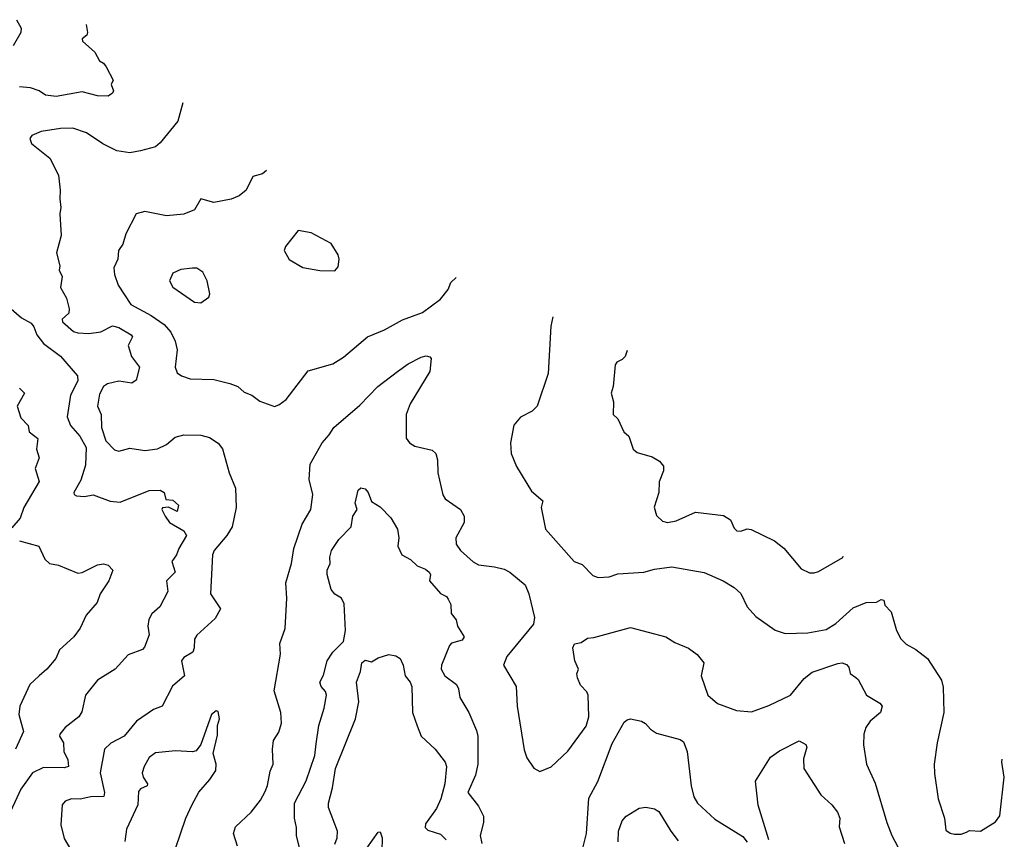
# Model space of a CAD drawing. Extents: x 1771496 to 1971148, y 471553 to 643630.
# Tile 659 of 702: x 1947335 to 1951896, y 540657 to 544455. Entities that reach past the tile are written whole.
import ezdxf

# ---------------------------------------------------------------- set-up
doc = ezdxf.new("R2010")
doc.units = 0

msp = doc.modelspace()

# ---------------------------------------------------------------- linework, layer by layer
at = {"layer": '0CON10XD'}
for points in [[(1947321.1, 544455), (1947342, 544415), (1947341.2, 544395), (1947305, 544334.4)], [(1947642.7, 544432.1), (1947648.6, 544395), (1947646.7, 544383.3), (1947625, 544366.7), (1947625.6, 544355), (1947683.9, 544303.9), (1947704.2, 544265), (1947723.1, 544253.1), (1947736, 544236), (1947767.5, 544175), (1947759.2, 544155), (1947770, 544125), (1947765, 544114.3), (1947745, 544100), (1947695, 544101.8), (1947625, 544120.4), (1947505, 544098.4), (1947455.2, 544105.2), (1947425, 544124.6), (1947385, 544138.9), (1947335, 544144.5)], [(1948090.9, 544069.2), (1948068, 543985), (1947985.6, 543884.4), (1947965, 543866), (1947895, 543848.1), (1947845, 543838.6), (1947785, 543847.1), (1947719.8, 543879.8), (1947645, 543931.4), (1947582, 543952), (1947525, 543950.9), (1947435, 543937.3), (1947391.3, 543918.7), (1947381.9, 543905), (1947390.7, 543880.7), (1947475, 543812.9), (1947514.6, 543735), (1947523.5, 543665), (1947520.5, 543625), (1947525.5, 543585), (1947520.6, 543555), (1947527.5, 543455), (1947505.8, 543375), (1947520.8, 543315), (1947517.5, 543295), (1947531.5, 543265), (1947523.7, 543213.7), (1947552.1, 543165), (1947564.6, 543115), (1947562.2, 543095), (1947532.8, 543067.2), (1947532.9, 543055), (1947585, 543010.8), (1947605, 543004.3), (1947655, 543000.3), (1947711.2, 543008.8), (1947765, 543037.1), (1947795, 543029.4), (1947851.2, 542995), (1947858, 542985), (1947837.8, 542945), (1947853.8, 542893.8), (1947889.6, 542845), (1947875.3, 542784.7), (1947855, 542770.4), (1947795, 542780.3), (1947741.9, 542768.1), (1947723.9, 542756.1), (1947705, 542719.2), (1947695.8, 542665), (1947711.9, 542625), (1947713.7, 542565), (1947734.2, 542504.2), (1947775, 542462.1), (1947795, 542455.5), (1947845, 542469.1), (1947915, 542459.5), (1947973, 542467), (1948015, 542486.9), (1948055, 542520.8), (1948095, 542531.4), (1948175, 542529.4), (1948215, 542518.6), (1948255, 542492.5), (1948275, 542466.7), (1948305.8, 542355), (1948334.5, 542285), (1948338.2, 542195), (1948319.6, 542105), (1948294.5, 542065), (1948235.5, 541995), (1948228.2, 541975), (1948219.4, 541795), (1948265.4, 541725), (1948240.2, 541679.8), (1948155, 541603.8), (1948144.4, 541585), (1948143.8, 541545), (1948136.7, 541525), (1948095, 541499.5), (1948085.4, 541485), (1948098, 541415), (1948043.2, 541366.7), (1947995, 541273.8), (1947955, 541259.2), (1947876.9, 541205), (1947819.2, 541135), (1947757.6, 541102.4), (1947727.7, 541075), (1947707.8, 540965), (1947728.2, 540875), (1947725, 540856.2), (1947665, 540854.1), (1947615, 540843.1), (1947575, 540845.3), (1947546.5, 540833.5), (1947532.7, 540817.3), (1947526.2, 540723.8), (1947540.9, 540660.9), (1947596.9, 540566.9)], [(1948478.5, 543756.4), (1948459.7, 543740.3), (1948415, 543729.2), (1948384.4, 543665.6), (1948351.5, 543638.5), (1948315, 543623.1), (1948235, 543607.3), (1948175, 543624.2), (1948145.3, 543574.7), (1948095, 543553.5), (1948015, 543546.7), (1947915, 543565.8), (1947875, 543556.2), (1947826.7, 543463.3), (1947812.3, 543415), (1947793.1, 543385), (1947789.4, 543345), (1947771.9, 543305), (1947774.5, 543274.4), (1947791.4, 543225), (1947850.8, 543135), (1947944.3, 543084.2), (1948005, 543042.2), (1948035, 543007.7), (1948054.7, 542965), (1948064.7, 542925), (1948055.7, 542845), (1948065, 542818.8), (1948085, 542804.2), (1948125, 542791.4), (1948235, 542787.8), (1948309.3, 542769.3), (1948345.5, 542755.5), (1948375, 542729.4), (1948410, 542715), (1948447.3, 542687.3), (1948515, 542663.3), (1948535, 542670), (1948570, 542695), (1948671.7, 542828.3), (1948785, 542860), (1948835, 542892), (1948946.2, 542985), (1949025, 543018.5), (1949108.8, 543065), (1949201.4, 543098.6), (1949285, 543160), (1949319.2, 543205), (1949332.7, 543237.3), (1949356.8, 543260.2)], [(1948795, 543292), (1948810.4, 543309.5), (1948814.3, 543345), (1948810, 543365), (1948777.7, 543417.7), (1948685, 543467.7), (1948625, 543478.8), (1948566.4, 543403.6), (1948560, 543385), (1948584.1, 543344.1), (1948646.1, 543306.1), (1948725, 543292.9), (1948795, 543292)], [(1948175, 543143.1), (1948211.2, 543168.8), (1948215.8, 543185), (1948202.9, 543245), (1948184, 543285), (1948155, 543304), (1948135, 543304.2), (1948082.1, 543297.9), (1948045, 543281.2), (1948029.2, 543245), (1948044, 543215), (1948145, 543146.5), (1948175, 543143.1)], [(1947285.2, 543125.2), (1947343.2, 543073.2), (1947388.2, 543048.2), (1947401.4, 543031.4), (1947414.9, 542994.9), (1947445, 542955.3), (1947525, 542895.4), (1947603.3, 542805), (1947605, 542782), (1947570.4, 542715), (1947555.3, 542615), (1947570.3, 542575), (1947614.2, 542525), (1947643, 542473), (1947639.5, 542390.5), (1947618.8, 542321.2), (1947586.2, 542265), (1947587.5, 542255), (1947598.3, 542248.3), (1947636.1, 542246.1), (1947675, 542254.2), (1947755, 542224.2), (1947800.4, 542219.5), (1947935, 542273.1), (1947986.2, 542275), (1948004.2, 542265), (1948012.5, 542232.5), (1948045, 542229.4), (1948071.4, 542205), (1948065, 542176.2), (1948025, 542197.1), (1947996.1, 542193.9), (1947994, 542185), (1948009.2, 542155), (1948029.7, 542125), (1948095, 542087.1), (1948107.4, 542065), (1948072, 542005), (1948062.2, 541975), (1948039.4, 541945), (1948055.3, 541895), (1948014.7, 541855), (1948020.8, 541805), (1947984, 541735), (1947947.6, 541702.4), (1947933.4, 541676.6), (1947929.4, 541645), (1947934.6, 541605), (1947912.8, 541547.2), (1947903.4, 541536.6), (1947838, 541512), (1947778.1, 541445), (1947695.4, 541394.6), (1947639.4, 541325), (1947622.4, 541247.6), (1947609.4, 541225), (1947545.7, 541175), (1947520.6, 541145), (1947520, 541135), (1947538.5, 541105), (1947540, 541065), (1947558.8, 541025), (1947561.4, 540995), (1947541.4, 540988.6), (1947445, 540990.4), (1947394.9, 540965.1), (1947340.8, 540889.2), (1947273.6, 540746.4)], [(1949804.6, 543078.2), (1949796, 543035), (1949782.5, 542815), (1949732, 542665), (1949708.8, 542641.2), (1949655, 542613.3), (1949624.1, 542575.9), (1949608.8, 542495), (1949612, 542445), (1949636.7, 542385), (1949705, 542270), (1949758, 542225), (1949751.2, 542195), (1949771.2, 542095), (1949903.8, 541945), (1949940.4, 541930.5), (1949989.7, 541879.7), (1950015, 541870), (1950065, 541873.1), (1950105, 541887.8), (1950225.4, 541894.6), (1950275, 541908.9), (1950355, 541919.2), (1950505, 541894.3), (1950593.3, 541855), (1950644.3, 541824.3), (1950675, 541796.7), (1950704.2, 541735), (1950745, 541690), (1950835, 541626), (1950880.9, 541610.9), (1950985, 541613.8), (1951070.1, 541629.9), (1951115, 541656.7), (1951195, 541729.4), (1951255, 541754.4), (1951303.8, 541756.2), (1951325, 541768.8), (1951337.5, 541765), (1951341.7, 541741.7), (1951371.7, 541711.7), (1951395.8, 541625), (1951415.7, 541585.7), (1951440.9, 541560.9), (1951485, 541537.5), (1951539.2, 541495), (1951604.2, 541395), (1951612.3, 541362.3), (1951615.6, 541245), (1951584.1, 541104.1), (1951571.4, 541005), (1951571.7, 540961.7), (1951589.2, 540845), (1951618.6, 540755), (1951625, 540700), (1951645, 540686), (1951665, 540681.9), (1951695, 540681.5), (1951720.2, 540689.8), (1951735, 540698.1), (1951785, 540694.6), (1951855, 540739.1), (1951874.2, 540765.8), (1951895.5, 540945), (1951884.6, 541015), (1951886.3, 541029.1)], [(1948344.4, 540625), (1948325.7, 540685), (1948334.3, 540715), (1948407, 540783), (1948450.6, 540839.4), (1948471.7, 540878.3), (1948483, 540907), (1948495, 540973.3), (1948509.4, 541005), (1948506.4, 541075), (1948511.4, 541115), (1948535.4, 541154.6), (1948547.5, 541195), (1948545.4, 541245), (1948514.5, 541345), (1948543.6, 541515), (1948539.4, 541565), (1948565.5, 541634.5), (1948572.9, 541775), (1948567.5, 541845), (1948594.3, 541935), (1948605.7, 542005), (1948643, 542117), (1948684.3, 542185.7), (1948692.9, 542255), (1948675.6, 542325), (1948681.4, 542395), (1948736, 542495), (1948769.1, 542530.9), (1948790.6, 542565), (1948911.4, 542668.5), (1948994.4, 542755), (1949085, 542825.6), (1949135, 542860), (1949195, 542890.6), (1949217.3, 542897.3), (1949235, 542893.3), (1949241.2, 542885), (1949234.3, 542825), (1949144.4, 542675), (1949124.5, 542625), (1949125.8, 542515.8), (1949141.2, 542495), (1949165, 542479.2), (1949245, 542460), (1949262.5, 542445), (1949270.6, 542415), (1949271.4, 542355), (1949295, 542253.3), (1949306.2, 542235), (1949376.2, 542185), (1949394.2, 542154.2), (1949394.2, 542125), (1949355.8, 542055), (1949357.1, 542025), (1949377.5, 541995), (1949435, 541943.3), (1949460.8, 541929.2), (1949535, 541920.5), (1949579.3, 541909.3), (1949605.5, 541895.5), (1949677, 541837), (1949693.5, 541795), (1949718.9, 541685), (1949715.6, 541655), (1949590.8, 541505), (1949576.2, 541465), (1949634.2, 541365), (1949638.9, 541275), (1949672.4, 541072.4), (1949684.6, 541034.6), (1949717.3, 540987.3), (1949745, 540971.2), (1949796.8, 540993.2), (1949873.7, 541066.3), (1949958.7, 541181.3), (1949971.2, 541225), (1949968.2, 541325), (1949961.3, 541341.3), (1949932.3, 541372.3), (1949918, 541405), (1949915.5, 541424.5), (1949924, 541445), (1949905.8, 541485), (1949897.5, 541545), (1949905, 541563.8), (1949935, 541570), (1949965, 541588.9), (1949995, 541592.2), (1950165, 541639.2), (1950327.5, 541595), (1950368.8, 541568.8), (1950432.7, 541542.7), (1950473, 541513), (1950504, 541475), (1950491.4, 541415), (1950522, 541325), (1950566.6, 541286.6), (1950655, 541254.2), (1950725, 541248.6), (1950805, 541276.9), (1950905, 541325.8), (1950967.8, 541402.2), (1951005, 541431.9), (1951125, 541472.2), (1951145, 541475.6), (1951165, 541466.9), (1951175.6, 541455), (1951181.4, 541425), (1951207.3, 541407.3), (1951218.1, 541398.1), (1951257.5, 541325), (1951318.7, 541288.7), (1951329.4, 541275), (1951322, 541245), (1951275, 541204.2), (1951254.3, 541175), (1951244.3, 541145), (1951242.9, 541095), (1951257.1, 541005), (1951297.4, 540917.4), (1951351.9, 540735), (1951374.4, 540675), (1951416.8, 540596.8)], [(1950148.6, 542922.7), (1950138.9, 542895), (1950125, 542880), (1950101.4, 542868.6), (1950093.5, 542856.5), (1950084.3, 542755), (1950074, 542725), (1950085.8, 542685), (1950084.2, 542625), (1950106.2, 542605), (1950133.3, 542545), (1950156.2, 542525), (1950176.7, 542465), (1950195, 542450), (1950265, 542430), (1950299.3, 542409.3), (1950317, 542387), (1950317.5, 542365), (1950297, 542313), (1950296.2, 542265), (1950274.1, 542195.9), (1950285, 542157.5), (1950311.7, 542131.7), (1950335, 542125.8), (1950375, 542133.3), (1950465, 542172.7), (1950595, 542158.5), (1950628, 542138), (1950645, 542098.8), (1950657.4, 542087.4), (1950675, 542084.4), (1950705, 542095.6), (1950723.6, 542093.6), (1950830.9, 542040.9), (1950875, 542006), (1950955, 541911.2), (1950992.7, 541892.7), (1951015, 541892), (1951035, 541898), (1951147.1, 541962.9), (1951149.8, 541969.2)], [(1947335, 542747.1), (1947357.5, 542725), (1947323.8, 542665), (1947340.2, 542610.2), (1947374.2, 542575), (1947379.2, 542545), (1947419.2, 542515), (1947413.3, 542465), (1947425.4, 542425), (1947407.5, 542375), (1947425.5, 542315), (1947354.6, 542195), (1947337.8, 542145), (1947299.4, 542100.6)], [(1948632.4, 540612.4), (1948616.9, 540675), (1948617.6, 540712.4), (1948607.7, 540755), (1948607.3, 540825), (1948662.2, 540927.8), (1948701.8, 541045), (1948709.1, 541099.1), (1948720.9, 541185), (1948746, 541265), (1948756.2, 541325), (1948752.1, 541342.1), (1948731.2, 541365), (1948726, 541385), (1948742.3, 541417.7), (1948758.9, 541485), (1948785.4, 541524.6), (1948835, 541573.8), (1948844.6, 541625), (1948838.8, 541748.8), (1948825, 541774.3), (1948795, 541793.1), (1948778.5, 541815), (1948759.6, 541885), (1948759.5, 541905), (1948772.9, 541935), (1948771.8, 541965), (1948778.9, 541995), (1948813.5, 542046.5), (1948870, 542105), (1948877.5, 542155), (1948898.8, 542185), (1948889.2, 542215), (1948903.1, 542275), (1948915, 542285.5), (1948935, 542282), (1948950, 542265), (1948965, 542222), (1949005, 542198.6), (1949055, 542146.7), (1949085.5, 542095), (1949091.9, 542055), (1949087.1, 542015), (1949105, 541976.2), (1949145, 541954.5), (1949176.5, 541925), (1949215, 541909.6), (1949232.2, 541895), (1949238.1, 541885), (1949233.9, 541855), (1949285, 541796.2), (1949311.8, 541781.8), (1949320.5, 541770.5), (1949331.8, 541745), (1949333.5, 541703.5), (1949357.1, 541675), (1949362.5, 541645), (1949394.4, 541595), (1949385, 541580), (1949335, 541565.6), (1949326.2, 541555), (1949289.4, 541465), (1949286.9, 541445), (1949305, 541414.3), (1949358.6, 541375), (1949368.1, 541355), (1949374.4, 541315), (1949415.5, 541245), (1949451.1, 541161.1), (1949457.1, 541135), (1949457.1, 541005), (1949447.1, 540955), (1949410.6, 540875), (1949460.7, 540810.7), (1949482.9, 540765), (1949483.3, 540735), (1949468, 540675), (1949475, 540637.5)], [(1947335, 542040.8), (1947423.8, 542015), (1947451.2, 541955), (1947473.3, 541935), (1947515, 541928.1), (1947605, 541890.6), (1947625, 541892.9), (1947695, 541928.9), (1947724.1, 541934.1), (1947745, 541928), (1947766.7, 541905), (1947748.6, 541855), (1947708.6, 541795), (1947694, 541755), (1947643.7, 541696.3), (1947615.7, 541635), (1947585.7, 541595), (1947520, 541535), (1947502.5, 541495), (1947461.1, 541445), (1947425.6, 541415), (1947382.3, 541375), (1947335.9, 541275), (1947331.8, 541235), (1947352.5, 541157.5), (1947316.5, 541075)], [(1948795.2, 540634.8), (1948805.3, 540665), (1948806.6, 540695), (1948765.4, 540805), (1948765.4, 540825), (1948784.7, 540895.3), (1948798.4, 540985), (1948890.9, 541215), (1948906.2, 541295), (1948895.9, 541385), (1948913.1, 541435), (1948919.2, 541475), (1948935, 541486.7), (1948965, 541479.2), (1948995, 541498), (1949045, 541513.5), (1949077.4, 541507.4), (1949098, 541495), (1949111.9, 541465), (1949120.4, 541415), (1949144.5, 541385), (1949152.2, 541365), (1949154.5, 541245), (1949176.1, 541183.9), (1949194.2, 541135), (1949260, 541075), (1949305.6, 541015), (1949311.9, 540995), (1949304.5, 540914.5), (1949285.4, 540845), (1949265, 540800.8), (1949215, 540728.8), (1949212.6, 540712.6), (1949225, 540700), (1949285, 540681.4), (1949310.8, 540655)], [(1948057.5, 540615), (1948104.5, 540755), (1948132.9, 540815), (1948164.5, 540875.6), (1948215.7, 540935), (1948243, 540977), (1948245.6, 541005), (1948230.8, 541055), (1948250.7, 541139.3), (1948251.2, 541185), (1948260, 541215), (1948255, 541250), (1948245, 541252.5), (1948223.8, 541236.2), (1948173.9, 541096.1), (1948152.1, 541067.9), (1948135, 541062.5), (1948056.8, 541066.8), (1947965, 541058.5), (1947935, 541036.9), (1947911.6, 540995), (1947903.3, 540965), (1947907.7, 540945), (1947927.1, 540915), (1947926.2, 540905), (1947895, 540891.9), (1947885, 540878.8), (1947882.7, 540817.3), (1947829.4, 540705), (1947822.6, 540647.4)], [(1949935.4, 540585), (1949961.1, 540685), (1949971.2, 540848.8), (1950012.5, 540925), (1950078.6, 541101.5), (1950135, 541200), (1950148.3, 541211.7), (1950165, 541216), (1950215.5, 541205.5), (1950234.4, 541194.4), (1950257, 541167), (1950285, 541150), (1950395, 541120), (1950409.8, 541109.8), (1950426.5, 541065), (1950445.4, 540905.4), (1950457.1, 540855), (1950475, 540824.3), (1950555, 540750.6), (1950685, 540670), (1950704.7, 540644.7)], [(1950804.6, 540655), (1950756.2, 540815), (1950742.5, 540927.5), (1950812.6, 541037.4), (1950855, 541066.9), (1950945, 541114), (1950976.8, 541096.8), (1950981.2, 541085), (1950965, 541030), (1950967.5, 540985), (1951045, 540864.2), (1951096.9, 540816.9), (1951122.5, 540782.5), (1951134, 540755), (1951130, 540715), (1951155, 540638.8)], [(1950106.7, 540645), (1950108.9, 540695), (1950125, 540743.8), (1950144.6, 540765.4), (1950205, 540802), (1950235, 540805.7), (1950275, 540798.6), (1950295, 540786.2), (1950350.6, 540695), (1950385, 540650.8)], [(1948943.6, 540616.4), (1948995, 540690), (1949005, 540692.5), (1949014, 540665), (1949013, 540603)]]:
    msp.add_lwpolyline(points, dxfattribs=at)

doc.saveas('drawing.dxf')
